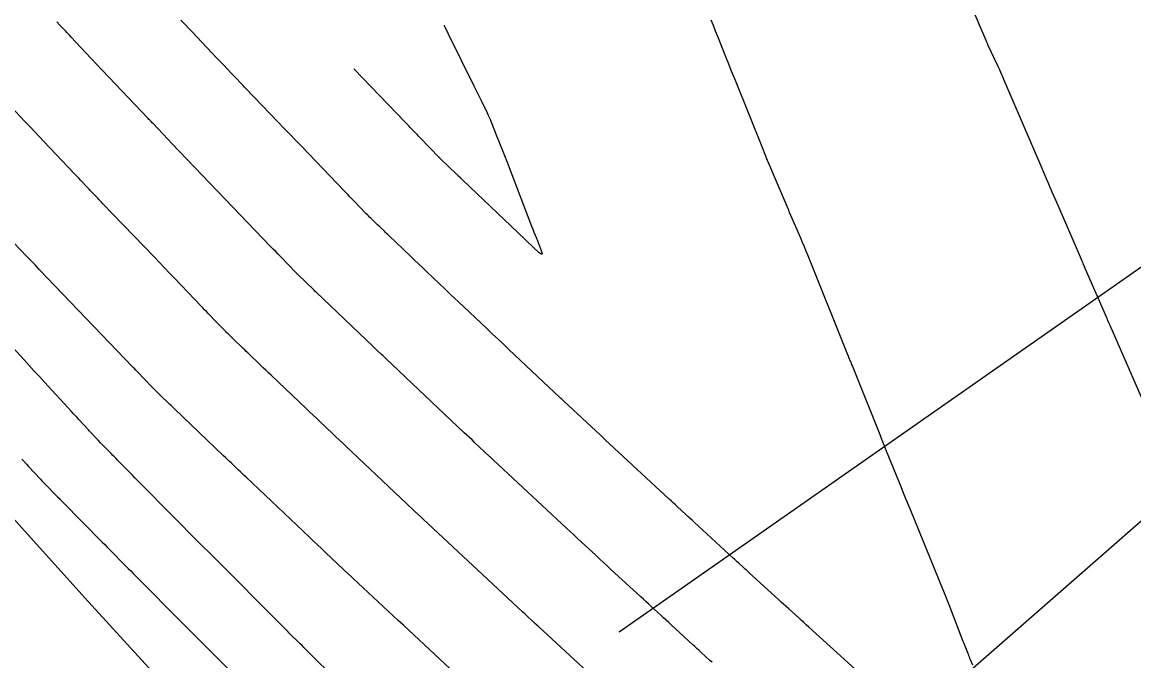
# Model space of a CAD drawing. Extents: x 954385 to 988206, y 1868364 to 1924553.
# Drawn here: x 955331.12 to 955379.55, y 1923367.67 to 1923395.5 of the extents above; entities that cross this region are included whole.
import ezdxf

# ---------------------------------------------------------------- set-up
doc = ezdxf.new("R2010")
doc.units = 0
for name, color, linetype in [('1', 7, 'Continuous'), ('Default', 7, 'Continuous'), ('Ex_Major Contours', 7, 'Continuous'), ('Ex_Minor Contours', 7, 'Continuous'), ('Perimeter', 7, 'Continuous'), ('Slopes', 7, 'Continuous')]:
    doc.layers.add(name, color=color, linetype=linetype)

msp = doc.modelspace()

# ---------------------------------------------------------------- linework, layer by layer
at = {"layer": '1'}
msp.add_lwpolyline([(955365.706, 1923336.689), (955361.259, 1923341.287), (955360.132, 1923342.45), (955356.674, 1923346.068), (955352.874, 1923350.126), (955426.056, 1923414.21), (955430.795, 1923411.699), (955435.492, 1923409.848), (955436.928, 1923409.181), (955442.352, 1923406.341), (955442.526, 1923406.226), (955444.325, 1923405.052), (955447.683, 1923402.905), (955453.109, 1923400.305), (955453.505, 1923400.232), (955460.769, 1923398.966)], dxfattribs=at)
at = {"layer": 'Default'}
msp.add_arc((956111.568, 1924014.493), 954.93, 205.346268, 226.414195, dxfattribs=at)
at = {"layer": 'Ex_Major Contours'}
for points in [[(955349.497, 1923395.367), (955349.506, 1923395.35), (955349.68, 1923394.995), (955350.794, 1923392.719), (955350.823, 1923392.661), (955350.851, 1923392.603), (955350.88, 1923392.545), (955350.908, 1923392.488), (955351.023, 1923392.257), (955351.052, 1923392.199), (955351.08, 1923392.141), (955351.109, 1923392.084), (955351.138, 1923392.026), (955351.378, 1923391.544), (955351.421, 1923391.454), (955351.462, 1923391.364), (955351.501, 1923391.273), (955351.539, 1923391.181), (955351.725, 1923390.705), (955351.741, 1923390.665), (955351.756, 1923390.626), (955351.772, 1923390.586), (955351.788, 1923390.546), (955351.867, 1923390.349), (955351.898, 1923390.27), (955351.914, 1923390.23), (955352.158, 1923389.623), (955352.203, 1923389.508), (955352.248, 1923389.394), (955352.293, 1923389.279), (955352.337, 1923389.164), (955353.311, 1923386.617), (955353.363, 1923386.483), (955353.414, 1923386.348), (955353.466, 1923386.214), (955353.518, 1923386.08), (955353.738, 1923385.513), (955353.766, 1923385.42), (955353.76, 1923385.379), (955353.72, 1923385.389), (955353.645, 1923385.45), (955353.105, 1923385.958), (955353.075, 1923385.987), (955353.029, 1923386.03), (955353.014, 1923386.044), (955350.318, 1923388.61), (955350.271, 1923388.655), (955350.225, 1923388.699), (955350.132, 1923388.788), (955350.108, 1923388.81), (955350.085, 1923388.833), (955350.062, 1923388.855), (955350.039, 1923388.877), (955349.368, 1923389.521), (955349.314, 1923389.574), (955349.306, 1923389.581), (955349.299, 1923389.589), (955349.291, 1923389.597), (955349.283, 1923389.604), (955348.453, 1923390.464), (955348.367, 1923390.552), (955348.335, 1923390.586), (955348.027, 1923390.907), (955347.972, 1923390.964), (955347.917, 1923391.022), (955347.862, 1923391.079), (955347.807, 1923391.136), (955345.564, 1923393.471)], [(955347.371, 1923364.308), (955343.564, 1923368.076), (955343.479, 1923368.161), (955343.394, 1923368.245), (955343.308, 1923368.329), (955343.223, 1923368.414), (955342.74, 1923368.893), (955342.726, 1923368.907), (955342.712, 1923368.921), (955342.697, 1923368.935), (955342.683, 1923368.95), (955342.601, 1923369.033), (955342.572, 1923369.063), (955339.316, 1923372.328), (955339.188, 1923372.456), (955339.061, 1923372.584), (955338.933, 1923372.713), (955338.805, 1923372.841), (955338.294, 1923373.354), (955338.167, 1923373.483), (955338.039, 1923373.611), (955337.912, 1923373.74), (955337.785, 1923373.869), (955336.129, 1923375.546), (955336.03, 1923375.647), (955335.931, 1923375.747), (955335.832, 1923375.848), (955335.733, 1923375.948), (955335.276, 1923376.412), (955335.207, 1923376.482), (955335.138, 1923376.552), (955335.069, 1923376.622), (955335.001, 1923376.693), (955334.616, 1923377.086), (955334.532, 1923377.172), (955334.42, 1923377.287), (955334.392, 1923377.316), (955334.364, 1923377.345), (955334.336, 1923377.374), (955334.309, 1923377.404), (955334.112, 1923377.616), (955334.04, 1923377.694), (955334.004, 1923377.733), (955333.588, 1923378.182), (955333.507, 1923378.27), (955333.425, 1923378.358), (955333.344, 1923378.446), (955333.263, 1923378.534), (955332.09, 1923379.81), (955331.867, 1923380.052), (955331.645, 1923380.294), (955331.422, 1923380.536), (955331.199, 1923380.779), (955329.06, 1923383.105)]]:
    msp.add_lwpolyline(points, dxfattribs=at)
at = {"layer": 'Ex_Minor Contours'}
for points in [[(955371.649, 1923398.116), (955373.098, 1923394.72), (955373.12, 1923394.67), (955373.166, 1923394.561), (955373.171, 1923394.551), (955373.175, 1923394.541), (955373.187, 1923394.517), (955373.194, 1923394.502), (955373.605, 1923393.615), (955373.674, 1923393.466), (955373.741, 1923393.316), (955373.808, 1923393.165), (955373.873, 1923393.014), (955375.534, 1923389.14), (955375.683, 1923388.794), (955375.832, 1923388.448), (955375.981, 1923388.102), (955376.131, 1923387.756), (955377.029, 1923385.683), (955377.293, 1923385.073), (955377.3, 1923385.058), (955377.306, 1923385.043), (955377.321, 1923385.006), (955377.327, 1923384.991), (955377.33, 1923384.984), (955378.356, 1923382.633), (955378.368, 1923382.605), (955378.38, 1923382.576), (955378.392, 1923382.548), (955378.403, 1923382.52), (955378.449, 1923382.406), (955378.461, 1923382.378), (955378.473, 1923382.349), (955378.485, 1923382.321), (955378.497, 1923382.293), (955380.398, 1923377.932)], [(955361.175, 1923367.602), (955361.081, 1923367.688), (955360.703, 1923368.034), (955360.608, 1923368.121), (955360.514, 1923368.207), (955360.419, 1923368.294), (955360.325, 1923368.38), (955359.394, 1923369.235), (955359.283, 1923369.336), (955359.173, 1923369.437), (955359.063, 1923369.539), (955358.952, 1923369.64), (955358.511, 1923370.045), (955358.401, 1923370.147), (955358.291, 1923370.248), (955358.181, 1923370.349), (955358.071, 1923370.451), (955356.768, 1923371.65), (955356.605, 1923371.8), (955356.443, 1923371.95), (955356.281, 1923372.1), (955356.119, 1923372.251), (955355.472, 1923372.853), (955355.31, 1923373.003), (955355.148, 1923373.154), (955354.987, 1923373.304), (955354.825, 1923373.455), (955351.652, 1923376.414), (955351.637, 1923376.428), (955351.619, 1923376.445), (955351.608, 1923376.455), (955351.532, 1923376.525), (955351.518, 1923376.537), (955351.504, 1923376.55), (955351.49, 1923376.563), (955351.477, 1923376.576), (955350.829, 1923377.185), (955350.717, 1923377.291), (955350.604, 1923377.397), (955350.492, 1923377.503), (955350.379, 1923377.609), (955346.963, 1923380.838), (955346.916, 1923380.882), (955346.869, 1923380.926), (955346.822, 1923380.971), (955346.776, 1923381.015), (955346.588, 1923381.193), (955346.542, 1923381.238), (955346.495, 1923381.282), (955346.448, 1923381.327), (955346.401, 1923381.372), (955343.92, 1923383.739), (955343.888, 1923383.77), (955343.822, 1923383.833), (955343.128, 1923384.5), (955343.119, 1923384.508), (955343.111, 1923384.517), (955343.102, 1923384.525), (955343.094, 1923384.534), (955343.028, 1923384.602), (955342.382, 1923385.27), (955342.271, 1923385.385), (955342.161, 1923385.499), (955342.051, 1923385.614), (955341.941, 1923385.728), (955337.638, 1923390.215), (955337.625, 1923390.228), (955337.458, 1923390.405), (955336.817, 1923391.079), (955336.782, 1923391.116), (955336.747, 1923391.153), (955336.676, 1923391.227), (955336.641, 1923391.264), (955336.606, 1923391.301), (955334.607, 1923393.416), (955334.112, 1923393.939), (955333.249, 1923394.852), (955333.186, 1923394.919), (955333.123, 1923394.986), (955333.061, 1923395.053), (955332.998, 1923395.12), (955332.747, 1923395.387), (955332.622, 1923395.521)], [(955369.112, 1923365.766), (955365.388, 1923369.139), (955365.279, 1923369.238), (955365.17, 1923369.337), (955365.061, 1923369.435), (955364.952, 1923369.534), (955364.517, 1923369.929), (955364.408, 1923370.028), (955364.299, 1923370.127), (955364.19, 1923370.226), (955364.082, 1923370.325), (955362.792, 1923371.507), (955362.733, 1923371.56), (955362.675, 1923371.614), (955362.617, 1923371.667), (955362.559, 1923371.721), (955362.326, 1923371.934), (955362.268, 1923371.988), (955362.21, 1923372.041), (955362.151, 1923372.094), (955362.093, 1923372.148), (955360.393, 1923373.71), (955360.303, 1923373.793), (955360.213, 1923373.876), (955360.122, 1923373.959), (955360.032, 1923374.043), (955359.67, 1923374.376), (955359.58, 1923374.459), (955359.489, 1923374.542), (955359.399, 1923374.626), (955359.309, 1923374.709), (955356.705, 1923377.131), (955356.505, 1923377.317), (955356.305, 1923377.503), (955356.105, 1923377.689), (955355.905, 1923377.875), (955354.729, 1923378.972), (955354.707, 1923378.993), (955354.685, 1923379.014), (955354.632, 1923379.064), (955354.62, 1923379.076), (955354.607, 1923379.088), (955354.576, 1923379.117), (955354.557, 1923379.134), (955352.322, 1923381.237), (955352.085, 1923381.461), (955351.847, 1923381.685), (955351.61, 1923381.909), (955351.373, 1923382.133), (955350.342, 1923383.107), (955350.146, 1923383.292), (955349.95, 1923383.478), (955349.754, 1923383.664), (955349.558, 1923383.851), (955348.731, 1923384.638), (955348.557, 1923384.803), (955348.383, 1923384.969), (955348.21, 1923385.134), (955348.036, 1923385.3), (955347.094, 1923386.199), (955347.044, 1923386.246), (955346.995, 1923386.294), (955346.945, 1923386.341), (955346.896, 1923386.388), (955346.698, 1923386.578), (955346.6, 1923386.673), (955346.501, 1923386.768), (955346.303, 1923386.958), (955346.254, 1923387.005), (955346.205, 1923387.054), (955346.157, 1923387.102), (955346.109, 1923387.151), (955345.801, 1923387.47), (955345.628, 1923387.649), (955345.38, 1923387.906), (955345.319, 1923387.969), (955345.258, 1923388.031), (955345.198, 1923388.094), (955345.138, 1923388.157), (955343.284, 1923390.09), (955343.03, 1923390.355), (955342.776, 1923390.619), (955342.522, 1923390.884), (955342.267, 1923391.149), (955340.845, 1923392.63), (955340.793, 1923392.684), (955340.741, 1923392.738), (955340.69, 1923392.792), (955340.638, 1923392.846), (955340.432, 1923393.061), (955340.38, 1923393.115), (955340.328, 1923393.17), (955340.277, 1923393.224), (955340.226, 1923393.278), (955339.9, 1923393.62), (955339.829, 1923393.695), (955339.758, 1923393.771), (955339.686, 1923393.846), (955339.615, 1923393.921), (955338.722, 1923394.865), (955338.549, 1923395.048), (955338.377, 1923395.23), (955338.204, 1923395.413), (955338.032, 1923395.595)], [(955361.118, 1923395.601), (955361.216, 1923395.363), (955361.314, 1923395.124), (955361.41, 1923394.885), (955361.791, 1923393.926), (955361.887, 1923393.687), (955361.982, 1923393.447), (955362.078, 1923393.208), (955362.175, 1923392.969), (955363.367, 1923390.009), (955363.472, 1923389.749), (955363.579, 1923389.489), (955363.687, 1923389.23), (955363.797, 1923388.972), (955364.444, 1923387.455), (955364.451, 1923387.439), (955364.457, 1923387.422), (955364.464, 1923387.406), (955364.47, 1923387.389), (955364.501, 1923387.303), (955364.506, 1923387.29), (955364.512, 1923387.277), (955364.534, 1923387.226), (955365.021, 1923386.101), (955365.103, 1923385.911), (955365.183, 1923385.721), (955365.262, 1923385.53), (955365.339, 1923385.338), (955367.04, 1923381.091), (955367.059, 1923381.045), (955367.078, 1923380.999), (955367.097, 1923380.953), (955367.117, 1923380.907), (955367.196, 1923380.724), (955367.216, 1923380.678), (955367.235, 1923380.632), (955367.254, 1923380.586), (955367.273, 1923380.54), (955368.509, 1923377.453), (955368.514, 1923377.44), (955368.526, 1923377.413), (955368.531, 1923377.399), (955368.67, 1923377.056), (955368.717, 1923376.939), (955368.764, 1923376.822), (955369.392, 1923375.269), (955369.504, 1923374.99), (955369.617, 1923374.712), (955369.73, 1923374.434), (955369.844, 1923374.156), (955371.026, 1923371.271), (955371.143, 1923370.984), (955371.258, 1923370.697), (955371.372, 1923370.409), (955371.485, 1923370.121), (955372.105, 1923368.528), (955372.132, 1923368.46), (955372.158, 1923368.391), (955372.185, 1923368.322), (955372.211, 1923368.253), (955372.324, 1923367.96), (955372.348, 1923367.901), (955372.371, 1923367.841), (955372.394, 1923367.782), (955372.418, 1923367.723), (955372.514, 1923367.486)], [(955356.129, 1923366.841), (955353.63, 1923369.142), (955353.583, 1923369.185), (955353.537, 1923369.228), (955353.443, 1923369.314), (955353.42, 1923369.336), (955353.396, 1923369.357), (955353.373, 1923369.379), (955353.35, 1923369.401), (955353.108, 1923369.626), (955353.012, 1923369.716), (955352.916, 1923369.805), (955348.585, 1923373.843), (955348.574, 1923373.854), (955348.55, 1923373.877), (955348.471, 1923373.953), (955348.443, 1923373.98), (955348.414, 1923374.007), (955345.214, 1923377.027), (955345.071, 1923377.162), (955344.928, 1923377.297), (955344.786, 1923377.431), (955344.644, 1923377.566), (955344.074, 1923378.105), (955343.932, 1923378.239), (955343.789, 1923378.374), (955343.647, 1923378.509), (955343.505, 1923378.645), (955341.967, 1923380.112), (955341.851, 1923380.222), (955341.736, 1923380.332), (955341.621, 1923380.443), (955341.505, 1923380.553), (955340.944, 1923381.089), (955340.879, 1923381.152), (955340.813, 1923381.215), (955340.747, 1923381.278), (955340.682, 1923381.341), (955340.355, 1923381.655), (955340.288, 1923381.72), (955340.22, 1923381.785), (955340.086, 1923381.916), (955340.052, 1923381.948), (955340.019, 1923381.981), (955339.986, 1923382.015), (955339.953, 1923382.048), (955339.726, 1923382.283), (955339.643, 1923382.37), (955339.601, 1923382.413), (955339.22, 1923382.808), (955339.142, 1923382.888), (955339.065, 1923382.969), (955338.988, 1923383.049), (955338.911, 1923383.13), (955337.751, 1923384.34), (955337.532, 1923384.569), (955337.313, 1923384.797), (955337.094, 1923385.026), (955336.875, 1923385.254), (955334.622, 1923387.603), (955334.569, 1923387.659), (955334.515, 1923387.715), (955334.461, 1923387.772), (955334.407, 1923387.828), (955334.192, 1923388.054), (955334.138, 1923388.11), (955334.085, 1923388.167), (955334.031, 1923388.223), (955333.977, 1923388.28), (955333.663, 1923388.609), (955333.592, 1923388.683), (955333.522, 1923388.756), (955333.452, 1923388.83), (955333.382, 1923388.904), (955332.066, 1923390.298), (955331.859, 1923390.518), (955331.651, 1923390.737), (955331.444, 1923390.957), (955331.237, 1923391.177), (955330.408, 1923392.055)], [(955349.979, 1923367.112), (955347.723, 1923369.218), (955347.502, 1923369.424), (955347.282, 1923369.63), (955347.061, 1923369.836), (955346.84, 1923370.041), (955345.539, 1923371.254), (955345.528, 1923371.265), (955345.516, 1923371.276), (955345.505, 1923371.287), (955345.493, 1923371.298), (955345.424, 1923371.365), (955345.385, 1923371.403), (955345.368, 1923371.419), (955344.334, 1923372.395), (955344.16, 1923372.559), (955343.986, 1923372.724), (955343.812, 1923372.888), (955343.637, 1923373.053), (955340.873, 1923375.667), (955340.791, 1923375.745), (955340.709, 1923375.823), (955340.627, 1923375.901), (955340.545, 1923375.978), (955340.218, 1923376.29), (955340.137, 1923376.368), (955340.055, 1923376.446), (955339.973, 1923376.524), (955339.892, 1923376.602), (955337.756, 1923378.643), (955337.722, 1923378.675), (955337.689, 1923378.708), (955337.604, 1923378.789), (955337.554, 1923378.837), (955337.091, 1923379.285), (955337.008, 1923379.365), (955336.927, 1923379.446), (955336.846, 1923379.528), (955336.765, 1923379.611), (955336.14, 1923380.259), (955336.072, 1923380.33), (955336.003, 1923380.401), (955335.969, 1923380.437), (955335.934, 1923380.472), (955331.857, 1923384.728), (955331.766, 1923384.823), (955331.675, 1923384.918), (955331.492, 1923385.109), (955331.447, 1923385.156), (955331.401, 1923385.204), (955331.356, 1923385.251), (955331.31, 1923385.299), (955330.48, 1923386.171)], [(955331.102, 1923376.459), (955331.132, 1923376.427), (955331.161, 1923376.395), (955331.308, 1923376.237), (955331.396, 1923376.142), (955331.909, 1923375.588), (955331.977, 1923375.516), (955332.044, 1923375.444), (955332.113, 1923375.373), (955332.182, 1923375.302), (955332.568, 1923374.907), (955332.652, 1923374.821), (955332.765, 1923374.706), (955332.793, 1923374.677), (955332.821, 1923374.648), (955332.849, 1923374.62), (955332.877, 1923374.591), (955334.598, 1923372.844), (955334.711, 1923372.73), (955334.824, 1923372.615), (955334.937, 1923372.5), (955335.05, 1923372.385), (955335.503, 1923371.927), (955335.616, 1923371.812), (955335.729, 1923371.697), (955335.843, 1923371.583), (955335.957, 1923371.469), (955338.265, 1923369.149), (955338.466, 1923368.947), (955338.668, 1923368.745), (955338.869, 1923368.542), (955339.07, 1923368.34), (955340.259, 1923367.149)]]:
    msp.add_lwpolyline(points, dxfattribs=at)
at = {"layer": 'Perimeter'}
msp.add_lwpolyline([(955366.184, 1923336.82), (955361.436, 1923341.447), (955360.274, 1923342.577), (955356.706, 1923346.097), (955352.783, 1923350.047), (955352.027, 1923350.8), (955347.343, 1923355.506), (955345.317, 1923357.558), (955342.835, 1923360.371), (955338.459, 1923365.35), (955338.335, 1923365.496), (955333.99, 1923370.256), (955331.215, 1923373.329), (955330.473, 1923374.156)], dxfattribs=at)
at = {"layer": 'Slopes'}
msp.add_lwpolyline([(955357.131, 1923368.928), (955399.549, 1923398.603), (955397.011, 1923393.166), (955399.549, 1923398.603), (955393.572, 1923398.082)], dxfattribs=at)

doc.saveas('drawing.dxf')
